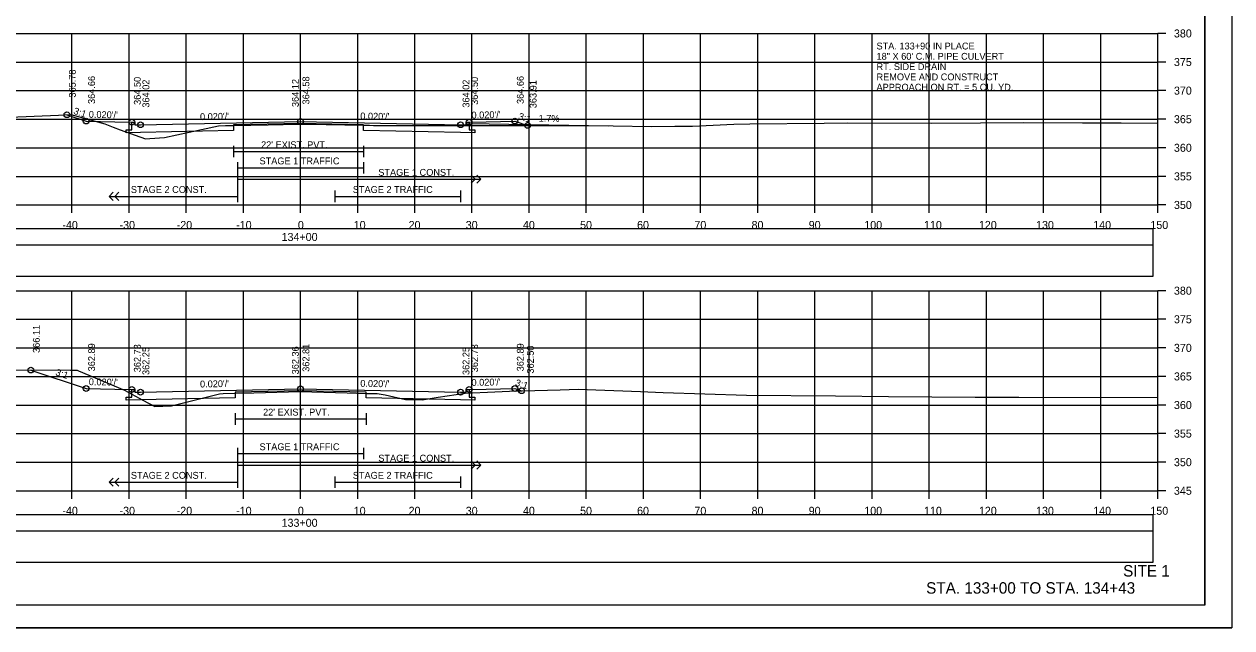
# Model space of a CAD drawing. Extents: x 1368122 to 1710785, y 373130 to 557566.
# Drawn here: x 1368640.5 to 1368851.8, y 378037.1 to 378142.7 of the extents above; entities that cross this region are included whole.
import ezdxf

# ---------------------------------------------------------------- set-up
doc = ezdxf.new("R2010")
doc.units = 0
for name, color, linetype in [('R_Alt Surface', 7, 'Continuous'), ('R_Axis', 7, 'Continuous'), ('R_Axis Annot', 7, 'Continuous'), ('R_Border', 7, 'Continuous'), ('R_Draft', 7, 'Continuous'), ('R_Drive', 7, 'Continuous'), ('R_Exist Surface', 7, 'Continuous'), ('R_Fin Surface', 7, 'Continuous'), ('R_Grid', 7, 'Continuous'), ('R_No Plot', 7, 'Continuous'), ('R_Striping', 7, 'Continuous'), ('R_Water', 7, 'Continuous'), ('R_Water Annot', 7, 'Continuous'), ('R_Xsect Elev', 7, 'Continuous'), ('R_Xsect Slope', 7, 'Continuous')]:
    doc.layers.add(name, color=color, linetype=linetype)

msp = doc.modelspace()

# ---------------------------------------------------------------- linework, layer by layer
for points in [[(1368539.73, 378098.61), (1368838.03, 378098.61), (1368838.03, 378104.02), (1368539.73, 378104.02)], [(1368539.73, 378048.61), (1368838.03, 378048.61), (1368838.03, 378054.02), (1368539.73, 378054.02)]]:
    msp.add_lwpolyline(points, close=True)
at = {"layer": 'R_Alt Surface'}
for points in [[(1368718.38, 378125.58), (1368718.38, 378124.24), (1368719.38, 378124.22), (1368719.38, 378123.72), (1368716.88, 378123.77), (1368699.9, 378124.11), (1368699.9, 378125.11), (1368688.88, 378125.33), (1368677.15, 378125.1), (1368677.15, 378124.1), (1368660.88, 378123.77), (1368658.38, 378123.72), (1368658.38, 378124.22), (1368659.38, 378124.24), (1368659.38, 378125.58)], [(1368677.15, 378121.41), (1368677.15, 378119.41)], [(1368677.15, 378120.41), (1368699.9, 378120.41)], [(1368699.9, 378121.41), (1368699.9, 378119.41)], [(1368718.38, 378078.81), (1368718.38, 378077.47), (1368719.38, 378077.45), (1368719.38, 378076.95), (1368716.88, 378077), (1368700.35, 378077.33), (1368700.35, 378078.33), (1368688.88, 378078.56), (1368677.42, 378078.33), (1368677.42, 378077.33), (1368660.88, 378077), (1368658.38, 378076.95), (1368658.38, 378077.45), (1368659.38, 378077.47), (1368659.38, 378078.81)], [(1368677.42, 378074.64), (1368677.42, 378072.64)], [(1368677.42, 378073.64), (1368700.35, 378073.64)], [(1368700.35, 378074.64), (1368700.35, 378072.64)]]:
    msp.add_lwpolyline(points, dxfattribs=at)
for points in [[(1368539.73, 378104.08), (1368838.03, 378104.08), (1368838.03, 378106.89), (1368539.73, 378106.89)], [(1368539.73, 378054.08), (1368838.03, 378054.08), (1368838.03, 378056.89), (1368539.73, 378056.89)]]:
    msp.add_lwpolyline(points, close=True, dxfattribs=at)
at = {"layer": 'R_Axis'}
for p, q in [((1368838.88, 378111.08), (1368838.88, 378141.08)), ((1368840.28, 378141.08), (1368838.88, 378141.08)), ((1368840.28, 378136.08), (1368838.88, 378136.08)), ((1368840.28, 378131.08), (1368838.88, 378131.08)), ((1368840.28, 378126.08), (1368838.88, 378126.08)), ((1368840.28, 378121.08), (1368838.88, 378121.08)), ((1368840.28, 378116.08), (1368838.88, 378116.08)), ((1368538.88, 378111.08), (1368838.88, 378111.08)), ((1368648.88, 378109.68), (1368648.88, 378111.08)), ((1368658.88, 378109.68), (1368658.88, 378111.08)), ((1368668.88, 378109.68), (1368668.88, 378111.08)), ((1368678.88, 378109.68), (1368678.88, 378111.08)), ((1368688.88, 378109.68), (1368688.88, 378111.08)), ((1368698.88, 378109.68), (1368698.88, 378111.08)), ((1368708.88, 378109.68), (1368708.88, 378111.08)), ((1368718.88, 378109.68), (1368718.88, 378111.08)), ((1368728.88, 378109.68), (1368728.88, 378111.08)), ((1368738.88, 378109.68), (1368738.88, 378111.08)), ((1368748.88, 378109.68), (1368748.88, 378111.08)), ((1368758.88, 378109.68), (1368758.88, 378111.08)), ((1368768.88, 378109.68), (1368768.88, 378111.08)), ((1368778.88, 378109.68), (1368778.88, 378111.08)), ((1368788.88, 378109.68), (1368788.88, 378111.08)), ((1368798.88, 378109.68), (1368798.88, 378111.08)), ((1368808.88, 378109.68), (1368808.88, 378111.08)), ((1368818.88, 378109.68), (1368818.88, 378111.08)), ((1368828.88, 378109.68), (1368828.88, 378111.08)), ((1368838.88, 378109.68), (1368838.88, 378111.08)), ((1368840.28, 378111.08), (1368838.88, 378111.08)), ((1368838.88, 378061.08), (1368838.88, 378096.08)), ((1368840.28, 378096.08), (1368838.88, 378096.08)), ((1368840.28, 378091.08), (1368838.88, 378091.08)), ((1368840.28, 378086.08), (1368838.88, 378086.08)), ((1368840.28, 378081.08), (1368838.88, 378081.08)), ((1368840.28, 378076.08), (1368838.88, 378076.08)), ((1368840.28, 378071.08), (1368838.88, 378071.08)), ((1368840.28, 378066.08), (1368838.88, 378066.08)), ((1368538.88, 378061.08), (1368838.88, 378061.08)), ((1368648.88, 378059.68), (1368648.88, 378061.08)), ((1368658.88, 378059.68), (1368658.88, 378061.08)), ((1368668.88, 378059.68), (1368668.88, 378061.08)), ((1368678.88, 378059.68), (1368678.88, 378061.08)), ((1368688.88, 378059.68), (1368688.88, 378061.08)), ((1368698.88, 378059.68), (1368698.88, 378061.08)), ((1368708.88, 378059.68), (1368708.88, 378061.08)), ((1368718.88, 378059.68), (1368718.88, 378061.08)), ((1368728.88, 378059.68), (1368728.88, 378061.08)), ((1368738.88, 378059.68), (1368738.88, 378061.08)), ((1368748.88, 378059.68), (1368748.88, 378061.08)), ((1368758.88, 378059.68), (1368758.88, 378061.08)), ((1368768.88, 378059.68), (1368768.88, 378061.08)), ((1368778.88, 378059.68), (1368778.88, 378061.08)), ((1368788.88, 378059.68), (1368788.88, 378061.08)), ((1368798.88, 378059.68), (1368798.88, 378061.08)), ((1368808.88, 378059.68), (1368808.88, 378061.08)), ((1368818.88, 378059.68), (1368818.88, 378061.08)), ((1368828.88, 378059.68), (1368828.88, 378061.08)), ((1368838.88, 378059.68), (1368838.88, 378061.08)), ((1368840.28, 378061.08), (1368838.88, 378061.08))]:
    msp.add_line(p, q, dxfattribs=at)
at = {"layer": 'R_Border'}
for q in [(1368847.06, 378246.54), (1368530.88, 378041.08)]:
    msp.add_line((1368847.06, 378041.08), q, dxfattribs=at)
at = {"layer": 'R_Drive'}
for p, q in [((1368717.88, 378125.08), (1368718.38, 378125.33)), ((1368718.38, 378125.33), (1368742.76, 378124.93))]:
    msp.add_line(p, q, dxfattribs=at)
at = {"layer": 'R_Exist Surface'}
for points in [[(1368630.83, 378126.14), (1368646.54, 378126.8), (1368648.72, 378126.89), (1368654.66, 378125.26), (1368656.13, 378124.67), (1368657.34, 378124.21), (1368661.76, 378122.66), (1368662.5, 378122.73), (1368665.1, 378122.89), (1368669.38, 378123.8), (1368674.53, 378124.92), (1368675.78, 378124.95), (1368677.15, 378124.99), (1368683.24, 378125.11), (1368688.47, 378125.21), (1368693.36, 378125.13), (1368699.9, 378125.03), (1368700.93, 378125.01), (1368701.67, 378124.99), (1368709.44, 378124.96), (1368712.2, 378124.96), (1368713.9, 378124.98), (1368727.41, 378124.99), (1368731.7, 378125), (1368738.29, 378124.98), (1368743.56, 378124.92), (1368750.3, 378124.83), (1368754.38, 378124.84), (1368757.48, 378124.86), (1368764.66, 378125.2), (1368767.47, 378125.26), (1368780.47, 378125.4), (1368784.57, 378125.42), (1368799.33, 378125.4), (1368807.85, 378125.47), (1368815.31, 378125.48), (1368825.71, 378125.42), (1368832.44, 378125.43), (1368838.88, 378125.4)], [(1368614.07, 378082.31), (1368648.62, 378082.17), (1368649.78, 378082.18), (1368650.06, 378082.06), (1368658.11, 378078.68), (1368661.3, 378076.95), (1368663.38, 378075.8), (1368666.21, 378075.94), (1368666.31, 378075.95), (1368666.54, 378076), (1368674.69, 378078.05), (1368675.36, 378078.08), (1368677.42, 378078.15), (1368680.72, 378078.24), (1368688.84, 378078.44), (1368697.02, 378078.2), (1368700.35, 378078.11), (1368701.77, 378078.12), (1368702.27, 378078.11), (1368703.71, 378077.85), (1368707.24, 378077.06), (1368709.44, 378077.02), (1368710.19, 378077.01), (1368712.99, 378077.47), (1368717.67, 378078.14), (1368722.89, 378078.4), (1368725.47, 378078.52), (1368734.29, 378078.76), (1368737.47, 378078.85), (1368748.37, 378078.44), (1368749.63, 378078.38), (1368752.34, 378078.29), (1368766.9, 378077.83), (1368782.49, 378077.68), (1368791.72, 378077.57), (1368806.92, 378077.47), (1368813.44, 378077.44), (1368814.54, 378077.44), (1368838.88, 378077.39)]]:
    msp.add_lwpolyline(points, dxfattribs=at)
at = {"layer": 'R_Fin Surface'}
for points in [[(1368648.02, 378126.86), (1368651.38, 378125.74), (1368656.38, 378125.64), (1368659.38, 378125.58), (1368659.88, 378125.58), (1368659.88, 378125.08), (1368660.88, 378125.1), (1368688.88, 378125.66), (1368716.88, 378125.1), (1368717.88, 378125.08), (1368717.88, 378125.58), (1368718.38, 378125.58), (1368721.38, 378125.64), (1368726.38, 378125.74), (1368728.62, 378125)], [(1368641.71, 378082.19), (1368651.38, 378078.97), (1368656.38, 378078.87), (1368659.38, 378078.81), (1368659.88, 378078.81), (1368659.88, 378078.31), (1368660.88, 378078.33), (1368688.88, 378078.89), (1368716.88, 378078.33), (1368717.88, 378078.31), (1368717.88, 378078.81), (1368718.38, 378078.81), (1368721.38, 378078.87), (1368726.38, 378078.97), (1368727.56, 378078.58)]]:
    msp.add_lwpolyline(points, dxfattribs=at)
at = {"layer": 'R_Grid'}
for p, q in [((1368538.88, 378141.08), (1368838.88, 378141.08)), ((1368648.88, 378111.08), (1368648.88, 378141.08)), ((1368658.88, 378111.08), (1368658.88, 378141.08)), ((1368668.88, 378111.08), (1368668.88, 378141.08)), ((1368678.88, 378111.08), (1368678.88, 378141.08)), ((1368688.88, 378111.08), (1368688.88, 378141.08)), ((1368698.88, 378111.08), (1368698.88, 378141.08)), ((1368708.88, 378111.08), (1368708.88, 378141.08)), ((1368718.88, 378111.08), (1368718.88, 378141.08)), ((1368728.88, 378111.08), (1368728.88, 378141.08)), ((1368738.88, 378111.08), (1368738.88, 378141.08)), ((1368748.88, 378111.08), (1368748.88, 378141.08)), ((1368758.88, 378111.08), (1368758.88, 378141.08)), ((1368768.88, 378111.08), (1368768.88, 378141.08)), ((1368778.88, 378111.08), (1368778.88, 378141.08)), ((1368788.88, 378111.08), (1368788.88, 378141.08)), ((1368798.88, 378111.08), (1368798.88, 378141.08)), ((1368808.88, 378111.08), (1368808.88, 378141.08)), ((1368818.88, 378111.08), (1368818.88, 378141.08)), ((1368828.88, 378111.08), (1368828.88, 378141.08)), ((1368838.88, 378111.08), (1368838.88, 378141.08)), ((1368538.88, 378136.08), (1368838.88, 378136.08)), ((1368538.88, 378131.08), (1368838.88, 378131.08)), ((1368538.88, 378126.08), (1368838.88, 378126.08)), ((1368538.88, 378121.08), (1368838.88, 378121.08)), ((1368538.88, 378116.08), (1368838.88, 378116.08)), ((1368538.88, 378111.08), (1368838.88, 378111.08)), ((1368538.88, 378096.08), (1368838.88, 378096.08)), ((1368648.88, 378061.08), (1368648.88, 378096.08)), ((1368658.88, 378061.08), (1368658.88, 378096.08)), ((1368668.88, 378061.08), (1368668.88, 378096.08)), ((1368678.88, 378061.08), (1368678.88, 378096.08)), ((1368688.88, 378061.08), (1368688.88, 378096.08)), ((1368698.88, 378061.08), (1368698.88, 378096.08)), ((1368708.88, 378061.08), (1368708.88, 378096.08)), ((1368718.88, 378061.08), (1368718.88, 378096.08)), ((1368728.88, 378061.08), (1368728.88, 378096.08)), ((1368738.88, 378061.08), (1368738.88, 378096.08)), ((1368748.88, 378061.08), (1368748.88, 378096.08)), ((1368758.88, 378061.08), (1368758.88, 378096.08)), ((1368768.88, 378061.08), (1368768.88, 378096.08)), ((1368778.88, 378061.08), (1368778.88, 378096.08)), ((1368788.88, 378061.08), (1368788.88, 378096.08)), ((1368798.88, 378061.08), (1368798.88, 378096.08)), ((1368808.88, 378061.08), (1368808.88, 378096.08)), ((1368818.88, 378061.08), (1368818.88, 378096.08)), ((1368828.88, 378061.08), (1368828.88, 378096.08)), ((1368838.88, 378061.08), (1368838.88, 378096.08)), ((1368538.88, 378091.08), (1368838.88, 378091.08)), ((1368538.88, 378086.08), (1368838.88, 378086.08)), ((1368538.88, 378081.08), (1368838.88, 378081.08)), ((1368538.88, 378076.08), (1368838.88, 378076.08)), ((1368538.88, 378071.08), (1368838.88, 378071.08)), ((1368538.88, 378066.08), (1368838.88, 378066.08)), ((1368538.88, 378061.08), (1368838.88, 378061.08))]:
    msp.add_line(p, q, dxfattribs=at)
at = {"layer": 'R_No Plot'}
msp.add_line((1368518.48, 378037.1), (1368851.81, 378037.1), dxfattribs=at)
for points in [[(1368518.47, 378250.44), (1368851.81, 378250.44), (1368851.81, 378037.1), (1368518.47, 378037.1)], [(1368764.8, 378246.54), (1368784.42, 378246.54), (1368784.42, 378236.66), (1368800.53, 378236.66), (1368823.73, 378236.66), (1368823.85, 378208.51), (1368847.06, 378208.51), (1368847.06, 378041.08), (1368530.88, 378041.08), (1368530.88, 378246.54)]]:
    msp.add_lwpolyline(points, close=True, dxfattribs=at)
for centre in [(1368648.02, 378126.86), (1368651.38, 378125.74), (1368659.38, 378125.58), (1368688.88, 378125.66), (1368718.38, 378125.58), (1368726.38, 378125.74), (1368660.88, 378125.1), (1368716.88, 378125.1), (1368728.62, 378125), (1368641.71, 378082.19), (1368651.38, 378078.97), (1368659.38, 378078.81), (1368688.88, 378078.89), (1368718.38, 378078.81), (1368726.38, 378078.97), (1368660.88, 378078.33), (1368716.88, 378078.33), (1368727.56, 378078.58)]:
    msp.add_circle(centre, 0.5, dxfattribs=at)
at = {"layer": 'R_Striping'}
for p, q in [((1368719.42, 378115.58), (1368718.71, 378116.29)), ((1368718.71, 378114.88), (1368719.42, 378115.58)), ((1368720.42, 378115.58), (1368719.71, 378116.29)), ((1368719.71, 378114.88), (1368720.42, 378115.58)), ((1368655.38, 378112.58), (1368656.09, 378113.29)), ((1368656.38, 378112.58), (1368657.09, 378113.29)), ((1368655.38, 378112.58), (1368677.88, 378112.58)), ((1368656.09, 378111.88), (1368655.38, 378112.58)), ((1368657.09, 378111.88), (1368656.38, 378112.58)), ((1368719.42, 378065.58), (1368718.71, 378066.29)), ((1368718.71, 378064.88), (1368719.42, 378065.58)), ((1368720.42, 378065.58), (1368719.71, 378066.29)), ((1368719.71, 378064.88), (1368720.42, 378065.58)), ((1368655.38, 378062.58), (1368656.09, 378063.29)), ((1368655.38, 378062.58), (1368677.88, 378062.58)), ((1368656.09, 378061.88), (1368655.38, 378062.58)), ((1368656.38, 378062.58), (1368657.09, 378063.29)), ((1368657.09, 378061.88), (1368656.38, 378062.58))]:
    msp.add_line(p, q, dxfattribs=at)
for points in [[(1368677.88, 378118.58), (1368677.88, 378111.58)], [(1368677.88, 378117.58), (1368699.88, 378117.58)], [(1368699.88, 378118.58), (1368699.88, 378116.58)], [(1368677.88, 378115.58), (1368720.42, 378115.58)], [(1368694.88, 378113.58), (1368694.88, 378111.58)], [(1368716.88, 378113.58), (1368716.88, 378111.58)], [(1368694.88, 378112.58), (1368716.88, 378112.58)], [(1368677.88, 378068.58), (1368677.88, 378061.58)], [(1368677.88, 378067.58), (1368699.88, 378067.58)], [(1368699.88, 378068.58), (1368699.88, 378066.58)], [(1368677.88, 378065.58), (1368720.42, 378065.58)], [(1368694.88, 378063.58), (1368694.88, 378061.58)], [(1368694.88, 378062.58), (1368716.88, 378062.58)], [(1368716.88, 378063.58), (1368716.88, 378061.58)]]:
    msp.add_lwpolyline(points, dxfattribs=at)
at = {"layer": 'R_Xsect Elev'}
for p, q in [((1368688.88, 378125.2), (1368688.88, 378135.2)), ((1368688.88, 378078.44), (1368688.88, 378088.44))]:
    msp.add_line(p, q, dxfattribs=at)

# ---------------------------------------------------------------- texts
at = {"layer": 'R_Axis Annot'}
for s, p in [('380', (1368841.68, 378140.38)), ('375', (1368841.68, 378135.38)), ('370', (1368841.68, 378130.38)), ('365', (1368841.68, 378125.38)), ('360', (1368841.68, 378120.38)), ('355', (1368841.68, 378115.38)), ('350', (1368841.68, 378110.38)), ('-40', (1368647.22, 378106.88)), ('-30', (1368657.22, 378106.88)), ('-20', (1368667.22, 378106.88)), ('-10', (1368677.62, 378106.88)), ('0', (1368688.42, 378106.88)), ('10', (1368698.19, 378106.88)), ('20', (1368707.79, 378106.88)), ('30', (1368717.79, 378106.88)), ('40', (1368727.79, 378106.88)), ('50', (1368737.79, 378106.88)), ('60', (1368747.76, 378106.88)), ('70', (1368757.79, 378106.88)), ('80', (1368767.79, 378106.88)), ('90', (1368777.79, 378106.88)), ('100', (1368787.51, 378106.88)), ('110', (1368797.96, 378106.88)), ('120', (1368807.56, 378106.88)), ('130', (1368817.56, 378106.88)), ('140', (1368827.56, 378106.88)), ('150', (1368837.56, 378106.88)), ('134+00', (1368685.57, 378104.78)), ('380', (1368841.68, 378095.38)), ('375', (1368841.68, 378090.38)), ('370', (1368841.68, 378085.38)), ('365', (1368841.68, 378080.38)), ('360', (1368841.68, 378075.38)), ('355', (1368841.68, 378070.38)), ('350', (1368841.68, 378065.38)), ('345', (1368841.68, 378060.38)), ('-40', (1368647.22, 378056.88)), ('-30', (1368657.22, 378056.88)), ('-20', (1368667.22, 378056.88)), ('-10', (1368677.62, 378056.88)), ('0', (1368688.42, 378056.88)), ('10', (1368698.19, 378056.88)), ('20', (1368707.79, 378056.88)), ('30', (1368717.79, 378056.88)), ('40', (1368727.79, 378056.88)), ('50', (1368737.79, 378056.88)), ('60', (1368747.76, 378056.88)), ('70', (1368757.79, 378056.88)), ('80', (1368767.79, 378056.88)), ('90', (1368777.79, 378056.88)), ('100', (1368787.51, 378056.88)), ('110', (1368797.96, 378056.88)), ('120', (1368807.56, 378056.88)), ('130', (1368817.56, 378056.88)), ('140', (1368827.56, 378056.88)), ('150', (1368837.56, 378056.88)), ('133+00', (1368685.57, 378054.78))]:
    msp.add_text(s, height=1.4, dxfattribs=at).set_placement(p)
at = {"layer": 'R_Draft'}
for s, p in [('SITE 1', (1368832.79, 378046.08)), ('STA. 133+00 TO STA. 134+43', (1368798.33, 378043.08))]:
    msp.add_text(s, height=2, dxfattribs=at).set_placement(p)
at = {"layer": 'R_Striping'}
for s, p in [('STAGE 1 TRAFFIC', (1368681.71, 378118.18)), ('STAGE 1 CONST.', (1368702.49, 378116.18)), ('STAGE 2 CONST.', (1368659.2, 378113.18)), ('STAGE 2 TRAFFIC', (1368698.03, 378113.18)), ('STAGE 1 TRAFFIC', (1368681.71, 378068.18)), ('STAGE 1 CONST.', (1368702.49, 378066.18)), ('STAGE 2 CONST.', (1368659.2, 378063.18)), ('STAGE 2 TRAFFIC', (1368698.03, 378063.18))]:
    msp.add_text(s, height=1.2, dxfattribs=at).set_placement(p)
at = {"layer": 'R_Water'}
for p in [(1368681.98, 378121.01), (1368682.33, 378074.24)]:
    msp.add_text("22' EXIST. PVT.", height=1.2, dxfattribs=at).set_placement(p)
at = {"layer": 'R_Water Annot'}
for s, p in [('STA. 133+90 IN PLACE', (1368789.65, 378138.28)), ('18" X 60\' C.M. PIPE CULVERT', (1368789.65, 378136.48)), ('RT. SIDE DRAIN', (1368789.65, 378134.68)), ('APPROACH ON RT. = 5 CU. YD.', (1368789.65, 378131.08)), ('REMOVE AND CONSTRUCT', (1368789.65, 378132.88))]:
    msp.add_text(s, height=1.2, dxfattribs=at).set_placement(p)
at = {"layer": 'R_Xsect Elev'}
for s, rotation, p in [('365.78', 90, (1368649.57, 378129.86)), ('364.66', 90, (1368652.93, 378128.74)), ('364.50', 90, (1368660.93, 378128.58)), ('364.02', 90, (1368662.43, 378128.1)), ('364.12', 90, (1368688.58, 378128.2)), ('364.58', 90, (1368690.43, 378128.66)), ('364.02', 90, (1368718.43, 378128.1)), ('364.50', 90, (1368719.93, 378128.58)), ('364.66', 90, (1368727.93, 378128.74)), ('363.91', 90, (1368730.17, 378128)), ('1.7%', 359.1406, (1368730.53, 378125.65)), ('366.11', 90, (1368643.26, 378085.19)), ('362.89', 90, (1368652.93, 378081.97)), ('362.73', 90, (1368660.93, 378081.81)), ('362.25', 90, (1368662.43, 378081.33)), ('362.36', 90, (1368688.58, 378081.44)), ('362.81', 90, (1368690.43, 378081.89)), ('362.25', 90, (1368718.43, 378081.33)), ('362.73', 90, (1368719.93, 378081.81)), ('362.89', 90, (1368727.93, 378081.97)), ('362.50', 90, (1368729.7, 378081.58))]:
    msp.add_text(s, height=1.2, rotation=rotation, dxfattribs=at).set_placement(p)
at = {"layer": 'R_Xsect Slope'}
for s, rotation, p in [('3:1', 341.5668, (1368649.07, 378127.04)), ("0.020'/'", 358.8542, (1368651.83, 378126.33)), ("0.020'/'", 1.1458, (1368671.31, 378125.91)), ("0.020'/'", 358.8542, (1368699.33, 378126.05)), ("0.020'/'", 1.1458, (1368718.81, 378126.19)), ('3:1', 341.5651, (1368726.87, 378126.11)), ('3:1', 341.5668, (1368645.92, 378081.32)), ("0.020'/'", 358.8542, (1368651.83, 378079.56)), ("0.020'/'", 1.1458, (1368671.31, 378079.14)), ("0.020'/'", 358.8542, (1368699.33, 378079.28)), ("0.020'/'", 1.1458, (1368718.81, 378079.42)), ('3:1', 341.5651, (1368726.34, 378079.51))]:
    msp.add_text(s, height=1.2, rotation=rotation, dxfattribs=at).set_placement(p)

doc.saveas('drawing.dxf')
